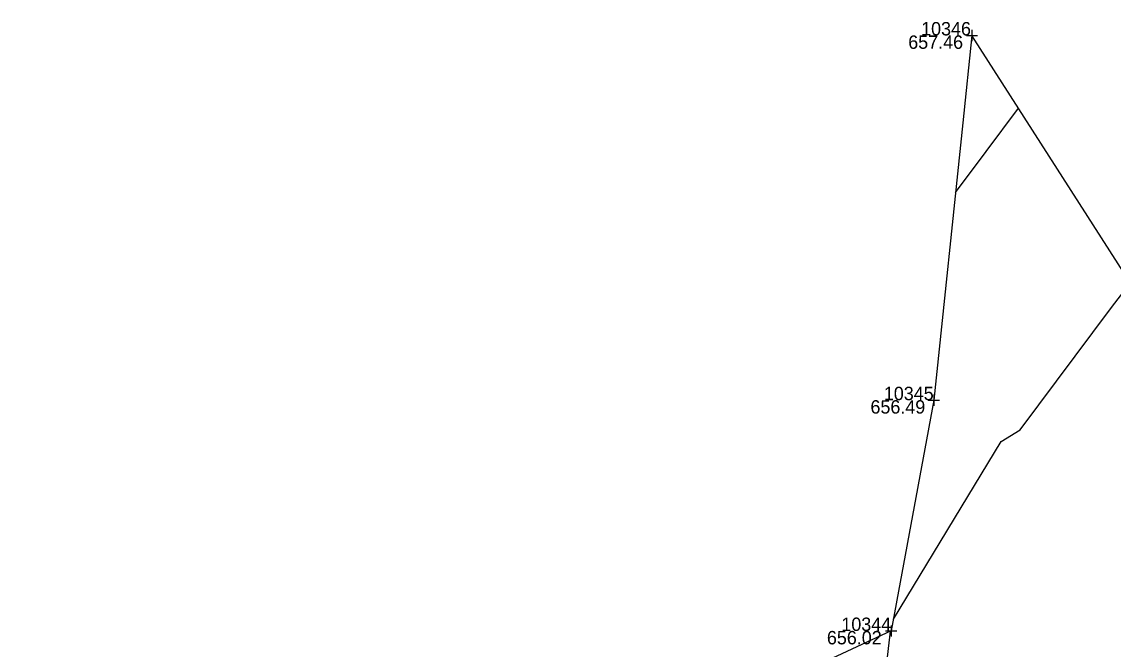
# Model space of a CAD drawing. Extents: x 2129350 to 2137777, y 657588 to 659885.
# Drawn here: x 2132511.1 to 2132608.9, y 658698.3 to 658754.5 of the extents above; entities that cross this region are included whole.
import ezdxf

# ---------------------------------------------------------------- set-up
doc = ezdxf.new("R2010")
doc.units = 0
for name, color, linetype in [('DT_X_Contour_Minor', 7, 'Continuous'), ('DT_X_TIN_Hull', 7, 'Continuous'), ('SV_X_Shot_Marker', 7, 'Continuous'), ('SV_X_Text_Elevation', 7, 'Continuous'), ('SV_X_Text_Name', 7, 'Continuous')]:
    doc.layers.add(name, color=color, linetype=linetype)

msp = doc.modelspace()

# ---------------------------------------------------------------- linework, layer by layer
at = {"layer": 'DT_X_Contour_Minor'}
for points in [[(2132594.738, 658739.238), (2132597.478, 658742.896), (2132600.388, 658746.781)], [(2132589.173, 658701.03), (2132598.825, 658716.945), (2132600.529, 658717.989), (2132608.72, 658728.925), (2132610.396, 658731.162)], [(2132588.873, 658699.92), (2132586.509, 658679.523), (2132572.983, 658657.931), (2132572.238, 658657.55), (2132572.866, 658657.657), (2132572.967, 658657.649), (2132573.869, 658657.903), (2132587.325, 658664.018), (2132590.085, 658673.156), (2132598.392, 658675.356), (2132619.596, 658680.803)]]:
    msp.add_lwpolyline(points, dxfattribs=at)
at = {"layer": 'DT_X_TIN_Hull'}
msp.add_lwpolyline([(2132752.592, 658740.992), (2132728.448, 658734.516), (2132704.304, 658728.039), (2132703.588, 658727.848), (2132679.778, 658720.233), (2132652.76, 658711.591), (2132628.432, 658705.856), (2132624.386, 658709.329), (2132596.208, 658753.305), (2132595.391, 658745.489), (2132592.793, 658720.637), (2132588.977, 658699.969), (2132533.557, 658674.164), (2132509.373, 658667.841), (2132502.4, 658666.019), (2132487.808, 658662.209), (2132481.699, 658660.415), (2132469.772, 658656.913), (2132455.687, 658653.964), (2132398.165, 658662.194), (2132392.309, 658677.469), (2132390.687, 658692.252)], dxfattribs=at)
at = {"layer": 'SV_X_Shot_Marker'}
for p, q in [((2132595.71, 658753.305), (2132596.71, 658753.305)), ((2132596.21, 658753.805), (2132596.21, 658752.805)), ((2132596.21, 658753.305), (2132596.21, 658753.305)), ((2132592.795, 658721.137), (2132592.795, 658720.137)), ((2132592.295, 658720.637), (2132593.295, 658720.637)), ((2132592.795, 658720.637), (2132592.795, 658720.637)), ((2132588.979, 658700.469), (2132588.979, 658699.469)), ((2132588.479, 658699.969), (2132589.479, 658699.969)), ((2132588.979, 658699.969), (2132588.979, 658699.969))]:
    msp.add_line(p, q, dxfattribs=at)

# ---------------------------------------------------------------- texts
at = {"layer": 'SV_X_Text_Elevation'}
for s, p in [('657.46', (2132590.503, 658752.105)), ('656.49', (2132587.117, 658719.437)), ('656.02', (2132583.216, 658698.769))]:
    msp.add_text(s, height=1.2, dxfattribs=at).set_placement(p)
at = {"layer": 'SV_X_Text_Name'}
for s, p in [('10346', (2132591.657, 658753.305)), ('10345', (2132588.317, 658720.637)), ('10344', (2132584.511, 658699.969))]:
    msp.add_text(s, height=1.2, dxfattribs=at).set_placement(p)

doc.saveas('drawing.dxf')
